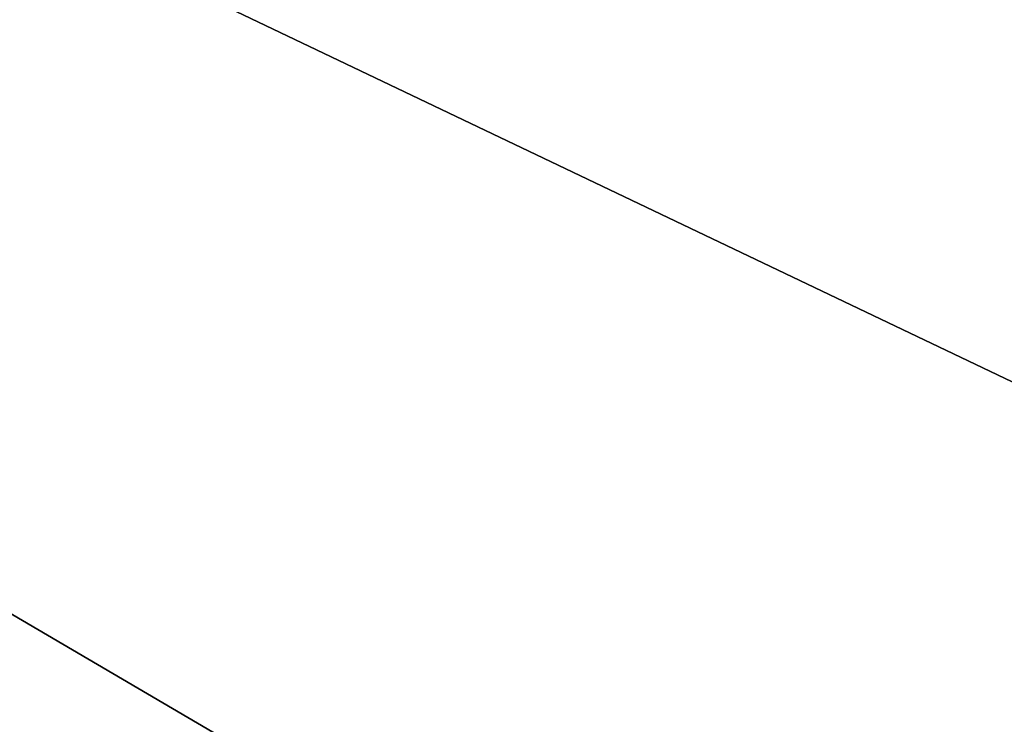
# Model space of a CAD drawing. Extents: x -200 to 200, y -433 to 356.
# Tile 1012 of 1056: x -96.953 to -96.496, y 277.666 to 277.993. Entities that reach past the tile are written whole.
import ezdxf

# ---------------------------------------------------------------- set-up
doc = ezdxf.new("R2010")
doc.units = 0
doc.header["$LTSCALE"] = 13.670324
for name, color, linetype in [('15', 7, 'CONTINUOUS'), ('1856', 7, 'CONTINUOUS'), ('1857', 7, 'CONTINUOUS'), ('1859', 7, 'CONTINUOUS'), ('1877', 7, 'CONTINUOUS'), ('2732', 7, 'CONTINUOUS'), ('2741', 7, 'CONTINUOUS')]:
    doc.layers.add(name, color=color, linetype=linetype)

msp = doc.modelspace()

# ---------------------------------------------------------------- linework, layer by layer
at = {"layer": '15', "color": 7, "linetype": 'CONTINUOUS'}
for points in [[(160, 284, 11), (-160, 284, 11), (-160, 273), (160, 284, 11)], [(-160, 284, -11), (160, 273), (-160, 273), (-160, 284, -11)], [(160, 273), (160, 284, 11), (-160, 273), (160, 273)], [(160, 284, -11), (160, 273), (-160, 284, -11), (160, 284, -11)]]:
    msp.add_3dface(points, dxfattribs=at)
at = {"layer": '1856', "color": 7, "linetype": 'CONTINUOUS'}
for points in [[(-85.63607, 260.49128, 68.65), (-100, 280.4, 68.65), (-100, 278.85832, 68.65), (-85.63607, 260.49128, 68.65)], [(-85.63607, 260.49128, 68.65), (-100, 278.85832, 68.65), (-87.14292, 259.19742, 68.65), (-85.63607, 260.49128, 68.65)]]:
    msp.add_3dface(points, dxfattribs=at)
at = {"layer": '1857', "color": 7, "linetype": 'CONTINUOUS'}
msp.add_3dface([(-100, 279.5, 15.65), (-90.97802, 274.21607, 15.65), (-100, 276.6, 15.65), (-100, 279.5, 15.65)], dxfattribs=at)
at = {"layer": '1859', "color": 7, "linetype": 'CONTINUOUS'}
for points in [[(-100, 280.5, 56.75), (-85.53516, 260.49625, 68.55), (-96.48031, 279.85698, 55.37323), (-100, 280.5, 56.75)], [(-100, 280.5, 16.65), (-95.91032, 279.62711, 27.05004), (-90.17086, 274.80637, 16.65), (-100, 280.5, 16.65)], [(-100, 280.5, 56.75), (-100, 280.5, 68.55), (-85.53516, 260.49625, 68.55), (-100, 280.5, 56.75)]]:
    msp.add_3dface(points, dxfattribs=at)
at = {"layer": '1877', "color": 7, "linetype": 'CONTINUOUS'}
for points in [[(-100, 280.5, 16.65), (-90.17086, 274.80637, 16.65), (-100, 280.20711, 15.94289), (-100, 280.5, 16.65)], [(-90.17086, 274.80637, 16.65), (-100, 279.5, 15.65), (-100, 280.20711, 15.94289), (-90.17086, 274.80637, 16.65)], [(-90.97802, 274.21607, 15.65), (-100, 279.5, 15.65), (-90.17086, 274.80637, 16.65), (-90.97802, 274.21607, 15.65)]]:
    msp.add_3dface(points, dxfattribs=at)
at = {"layer": '2732', "color": 7, "linetype": 'CONTINUOUS'}
for points in [[(-100, 280.5, 68.55), (-85.63607, 260.49128, 68.65), (-85.53516, 260.49625, 68.55), (-100, 280.5, 68.55)], [(-85.63607, 260.49128, 68.65), (-100, 280.5, 68.55), (-100, 280.47071, 68.62071), (-85.63607, 260.49128, 68.65)], [(-100, 280.4, 68.65), (-85.63607, 260.49128, 68.65), (-100, 280.47071, 68.62071), (-100, 280.4, 68.65)]]:
    msp.add_3dface(points, dxfattribs=at)
at = {"layer": '2741', "color": 7, "linetype": 'CONTINUOUS'}
for points in [[(-87.14292, 259.19742, 68.65), (-100, 278.85832, 68.65), (-93.18759, 272.22698, 68.55), (-87.14292, 259.19742, 68.65)], [(-100, 278.85832, 68.65), (-100, 277.63358, 68.62499), (-93.18759, 272.22698, 68.55), (-100, 278.85832, 68.65)]]:
    msp.add_3dface(points, dxfattribs=at)

doc.saveas('drawing.dxf')
